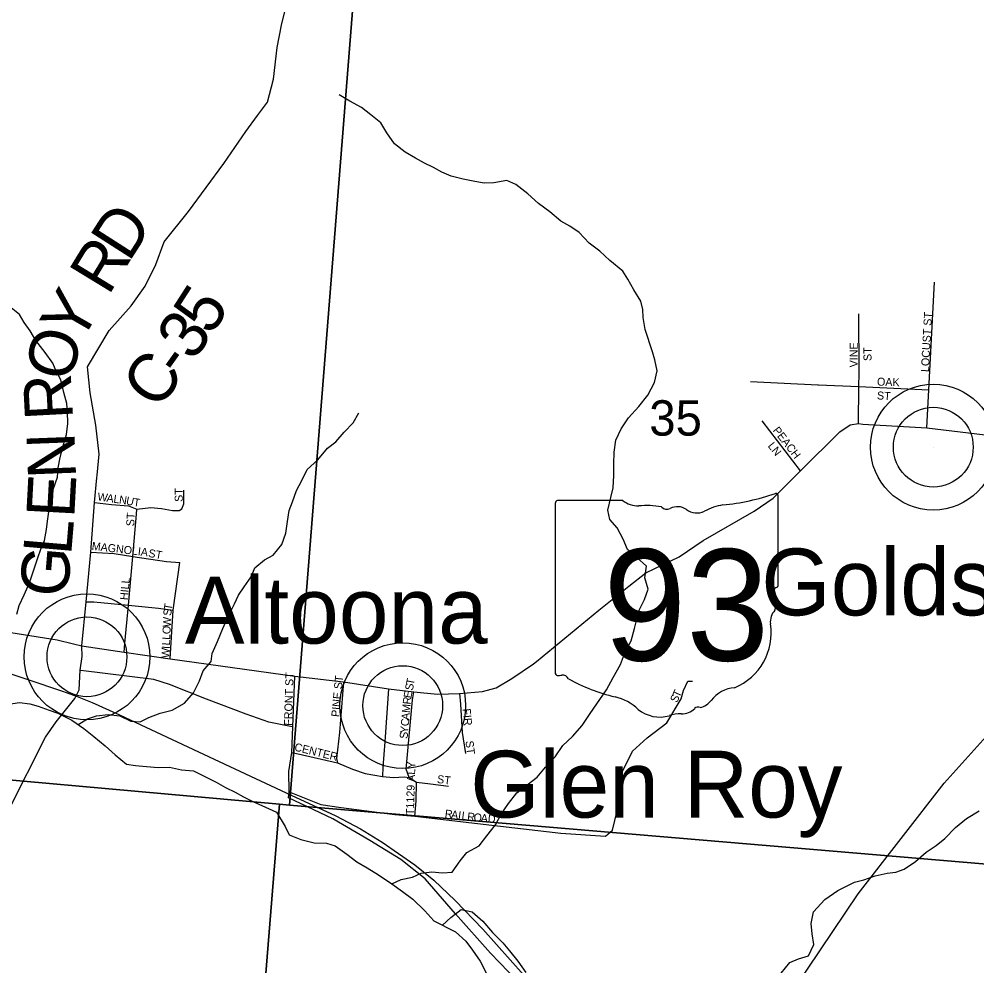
# Model space of a CAD drawing. Extents: x 1715311 to 2083412, y 146837 to 553079.
# Drawn here: x 1943485 to 1949465, y 403574 to 409488 of the extents above; entities that cross this region are included whole.
import ezdxf

# ---------------------------------------------------------------- set-up
doc = ezdxf.new("R2010")
doc.units = 0
for name, color, linetype in [('GM_X_County_Road', 7, 'Continuous'), ('GM_X_County_Road_Text', 7, 'Continuous'), ('GM_X_Minor_River', 7, 'Continuous'), ('GM_X_Rail_Line', 7, 'Continuous'), ('GM_X_Section', 7, 'Continuous'), ('GM_X_Section_Text', 7, 'Continuous'), ('GM_X_State_Location', 7, 'Continuous'), ('GM_X_State_Route', 7, 'Continuous'), ('GM_X_State_Shield', 7, 'Continuous'), ('GM_X_Township_Road', 7, 'Continuous'), ('GM_X_Township_ROW', 7, 'Continuous'), ('GM_X_Township_Subdivision', 7, 'Continuous'), ('GM_X_Township_Subdivision_Text', 7, 'Continuous'), ('GM_X_Unincorporated', 7, 'Continuous'), ('GM_X_Unincorporated_Location', 7, 'Continuous'), ('GM_X_Unincorporated_Text', 7, 'Continuous')]:
    doc.layers.add(name, color=color, linetype=linetype)

msp = doc.modelspace()

# ---------------------------------------------------------------- linework, layer by layer
at = {"layer": 'GM_X_County_Road'}
for points in [[(1943970.3, 406622.7), (1943971.9, 406639), (1943984.7, 406771.1), (1943964.5, 406950.6), (1943929.1, 407154), (1943912.1, 407316.3), (1944047.3, 407543.8), (1944184, 407697.2), (1944272.7, 407818.9), (1944337.4, 407954.7), (1944390.2, 408096.6), (1944543.2, 408285.9), (1944762.7, 408587), (1944899.7, 408786.5), (1944974.2, 408886.2), (1945036.7, 408969.9), (1945073.5, 409113.9), (1945096.6, 409310.1), (1945123.5, 409450.1), (1945160.3, 409602.1), (1945279.2, 409777.6), (1945353.6, 409845.9), (1945493.6, 409954.1), (1945531, 409992.4)], [(1943876.1, 405573.6), (1943902.4, 405847.1), (1943931.9, 406158.8), (1943955.4, 406468.6), (1943970.3, 406622.7)], [(1943869.6, 405419.8), (1943866.5, 405420.2), (1943878.8, 405506.1), (1943876.1, 405573.6)], [(1945180.1, 405069), (1945044, 405096.2), (1944902.6, 405145.3), (1944654.5, 405240.1), (1944424.6, 405331.4), (1944326.1, 405363), (1943869.6, 405419.8)], [(1945171.1, 404661.9), (1945169.7, 404788.4), (1945187, 404906.4), (1945194.2, 405066.2), (1945180.1, 405069)], [(1947583.6, 402325.5), (1947178.7, 402815.2), (1946835.5, 403203.7), (1946597.5, 403477.5), (1946428.7, 403652.7), (1946210.5, 403898.3), (1946020.3, 404117.7), (1945867.7, 404238.6), (1945674.9, 404358), (1945444.6, 404491.9), (1945166.8, 404624.3), (1945171.1, 404660.3), (1945171.1, 404661.9)]]:
    msp.add_lwpolyline(points, dxfattribs=at)
at = {"layer": 'GM_X_Minor_River'}
for points in [[(1945813.1, 404086.3), (1945871.1, 404114.2), (1945941.1, 404128), (1945995.1, 404153.9), (1946061.1, 404161.6), (1946129, 404155.4), (1946188.9, 404159.2), (1946239.1, 404231.1), (1946281.3, 404283.1), (1946357.3, 404322.8), (1946405.5, 404386.8), (1946459.7, 404454.7), (1946495.9, 404520.6), (1946540.1, 404588.5), (1946592.3, 404654.5), (1946656.4, 404704.3), (1946720.5, 404752.1), (1946772.7, 404816), (1946832.8, 404879.9), (1946881, 404949.8), (1946941.2, 405007.7), (1947001.3, 405075.6), (1947051.5, 405149.5), (1947152, 405299.3), (1947194.2, 405375.3), (1947240.4, 405457.2), (1947264.6, 405523.2), (1947306.9, 405605.2), (1947327.1, 405681.2), (1947343.3, 405747.2), (1947359.5, 405799.2), (1947389.7, 405863.2), (1947411.9, 405927.2), (1947392.1, 405997.3), (1947402.4, 406071.4), (1947342.6, 406125.7), (1947284.9, 406173.9), (1947257.1, 406240.1), (1947219.4, 406310.3), (1947173.6, 406362.5), (1947161.8, 406420.6), (1947180.1, 406500.6), (1947194.3, 406560.7), (1947198.5, 406636.7), (1947198.8, 406708.8), (1947201, 406782.9), (1947211.3, 406857), (1947243.5, 406928.9), (1947289.7, 406996.9), (1947353.9, 407068.7), (1947410, 407138.6), (1947452.3, 407218.6), (1947468.5, 407290.6), (1947454.8, 407358.7), (1947440.9, 407408.8), (1947393.5, 407549.2), (1947381.7, 407623.3), (1947379.9, 407673.3), (1947368.1, 407725.5), (1947322.4, 407797.7), (1947286.7, 407863.9), (1947254.9, 407914), (1947173.2, 407980.4), (1947111.4, 408038.7), (1947043.7, 408089), (1946981.9, 408155.2), (1946924.1, 408195.5), (1946868.3, 408225.7), (1946798.6, 408284), (1946728.8, 408336.3), (1946661.1, 408396.6), (1946587.3, 408454.9), (1946529.5, 408479.1), (1946449.5, 408465.4), (1946389.5, 408463.6), (1946329.6, 408473.8), (1946257.8, 408488), (1946181.9, 408506.3), (1946124, 408532.5), (1946072.2, 408560.8), (1946016.3, 408589), (1945960.5, 408619.2), (1945894.7, 408657.5), (1945828.9, 408709.7), (1945781.2, 408778), (1945743.4, 408840.2), (1945681.7, 408890.4), (1945621.9, 408936.7), (1945550.1, 408975), (1945482.3, 409015.3)], [(1943470.9, 405770.2), (1943485.1, 405824.2), (1943515.3, 405892.2), (1943549.5, 405966.2), (1943602, 406122.2), (1943620.2, 406176.2), (1943642.3, 406230.2), (1943656.6, 406300.2), (1943662.7, 406352.2), (1943670.9, 406410.3), (1943683.2, 406478.3), (1943697.4, 406550.4), (1943723.6, 406626.4), (1943727.8, 406684.4), (1943740, 406750.5), (1943760.3, 406822.5), (1943780.5, 406892.5), (1943788.7, 406962.5), (1943787, 407034.6), (1943783.2, 407086.7), (1943763.4, 407154.8), (1943745.7, 407235), (1943715.9, 407289.2), (1943696.1, 407339.3), (1943646.4, 407405.5), (1943588.7, 407479.8), (1943552.9, 407540), (1943517.1, 407592.2), (1943487.3, 407642.3), (1943425.6, 407692.6)], [(1943853.1, 405080.8), (1943912.3, 405118), (1943968.3, 405135.8), (1944040.3, 405143.6), (1944114.2, 405135.3), (1944182, 405103), (1944239.9, 405098.8), (1944294, 405124.7), (1944366, 405152.5), (1944440, 405170.3), (1944518.1, 405216), (1944574.3, 405279.9), (1944610.5, 405353.9), (1944634.7, 405417.9), (1944684.8, 405475.8), (1944691, 405525.8), (1944723.2, 405599.8), (1944757.5, 405681.8), (1944791.7, 405759.8), (1944829.9, 405835.7), (1944854.1, 405889.7), (1944890.2, 405941.6), (1944934.4, 406003.6), (1944956.6, 406059.6), (1945016.7, 406109.4), (1945070.8, 406139.3), (1945124.9, 406205.2), (1945151.2, 406277.2), (1945161.4, 406349.2), (1945171.6, 406419.3), (1945191.8, 406473.3), (1945216, 406543.3), (1945250.2, 406605.2), (1945284.4, 406675.2), (1945350.6, 406735), (1945410.8, 406808.9), (1945462.8, 406846.8), (1945515, 406908.7), (1945571.1, 406966.6), (1945605.3, 407028.5)], [(1943419, 405209.7), (1943487, 405219.5), (1943550.9, 405211.3), (1943602.8, 405197.1), (1943672.7, 405170.8), (1943726.6, 405152.6), (1943814.3, 405108.3), (1943888.1, 405056), (1943951.9, 405007.7), (1944021.6, 404949.4), (1944085.4, 404893.1), (1944155.1, 404834.8), (1944211, 404826.6), (1944280.9, 404820.4)], [(1944280.9, 404820.4), (1944352.8, 404814.1), (1944422.8, 404815.9), (1944498.7, 404797.6), (1944572.6, 404791.4), (1944644.4, 404757.1), (1944714.2, 404720.8), (1944774, 404688.6), (1944833.9, 404658.3), (1944885.7, 404630.1), (1944943.6, 404599.9), (1945023.4, 404565.6), (1945091.2, 404533.3), (1945146.9, 404445), (1945170.7, 404392.9), (1945244.5, 404362.6), (1945326.4, 404342.3), (1945404.3, 404340), (1945458.2, 404323.9), (1945531.9, 404271.5), (1945593.7, 404223.3), (1945657.5, 404187), (1945729.3, 404142.7), (1945813, 404086.4), (1945878.8, 404038.1), (1945942.6, 403989.8), (1946018.3, 403917.5), (1946074, 403855.2), (1946209.6, 403786.7), (1946273.4, 403728.4), (1946315.1, 403672.2), (1946362.9, 403604), (1946400.6, 403529.8)], [(1948242.8, 403527.7), (1948297, 403595.6), (1948351, 403617.4), (1948415, 403637.2), (1948447.3, 403707.2), (1948437.5, 403773.3), (1948431.7, 403839.4), (1948446, 403911.4), (1948516.2, 403989.3), (1948598.3, 404045.1), (1948702.3, 404096.8), (1948760.3, 404110.6), (1948830.4, 404136.4), (1948906.3, 404152.2), (1948960.3, 404160), (1949012.3, 404177.9), (1949082.4, 404225.7), (1949148.6, 404283.5), (1949210.6, 404325.4), (1949264.7, 404369.3), (1949332.9, 404439.1), (1949401, 404495), (1949479.1, 404542.7)], [(1946128.2, 403827.8), (1946180, 403876.9), (1946246.1, 403926.8), (1946314, 403910.5), (1946379.7, 403852.2), (1946441.4, 403781.9), (1946505.1, 403717.6), (1946546.9, 403667.5), (1946598.6, 403603.2), (1946648.4, 403533)]]:
    msp.add_lwpolyline(points, dxfattribs=at)
at = {"layer": 'GM_X_Rail_Line'}
msp.add_lwpolyline([(1942704.5, 405640.6), (1943104.9, 405507.9), (1943756.3, 405289), (1943846.2, 405256.6), (1943940.5, 405220.1), (1944112, 405142), (1944800.3, 404818.6), (1945183.5, 404640.7), (1945463.3, 404510.7), (1945617.3, 404429.1), (1945751.6, 404346.1), (1945956.2, 404204.1), (1946074.3, 404109.2), (1946208.6, 403982.6), (1946380.8, 403802.7), (1947661.1, 402365.6), (1948561, 401353.9), (1948803.6, 401081.1), (1948878.8, 401008.7), (1948940, 400956.6), (1948988.3, 400915)], dxfattribs=at)
at = {"layer": 'GM_X_Section'}
for points in [[(1945608.4, 410065.9), (1945173.4, 404578), (1945111.7, 404583.3), (1939733.3, 405066.8), (1939969.8, 410321.7)], [(1945608.4, 410065.9), (1950967.9, 409489), (1950965.7, 409464.1), (1950742.9, 406762.6), (1950689, 405463.8), (1950526.1, 404123.8), (1950462.1, 404129.8), (1945173.4, 404578)], [(1939653.3, 405072.8), (1939733.3, 405066.8), (1945111.7, 404583.3), (1944666, 399066.9), (1939307.7, 399628.4)], [(1950462.1, 404129.8), (1950018.5, 398769.4), (1944666, 399066.9), (1945111.7, 404583.3), (1945173.4, 404578)]]:
    msp.add_lwpolyline(points, close=True, dxfattribs=at)
at = {"layer": 'GM_X_State_Route'}
for points in [[(1946716.6, 405476), (1947105, 405796.3), (1947291.7, 405945.7), (1947399, 406028.2), (1947605.9, 406128.8), (1947756.1, 406231.6), (1948074, 406414.3), (1948193.4, 406495.1), (1948363.8, 406667.3), (1948610.2, 406910), (1948674.6, 406953.6), (1948725.9, 406962.4), (1948754.2, 406958.4), (1949152.4, 406934.2), (1949726.2, 406865.6), (1950729.5, 406770.4), (1951598.4, 406688)], [(1947692.9, 402490.6), (1948723.9, 404024.5), (1949262, 404715.5), (1949711.1, 405215.7), (1950134.9, 405563.2), (1950428.4, 405705.8), (1950605.3, 405876.5), (1950842.6, 406266.8), (1951004.9, 406329.9), (1951367.2, 406571.4)], [(1943156.3, 405713.4), (1943260.9, 405682.9), (1943721.5, 405609.6), (1943825.1, 405585.5)], [(1943825.1, 405585.5), (1943876.1, 405573.6), (1944140.6, 405534.1), (1944427.8, 405491.2), (1945207.3, 405383.1), (1945510.9, 405348.1), (1945791.2, 405304.2), (1945950.2, 405285.3), (1946098.1, 405271.6), (1946233.9, 405274.9), (1946378.4, 405287.4), (1946464, 405310.8), (1946562, 405369.9), (1946697.4, 405460.2), (1946716.6, 405476)]]:
    msp.add_lwpolyline(points, dxfattribs=at)
at = {"layer": 'GM_X_State_Shield'}
for p, q in [((1948225, 405954.6), (1948225, 406507.3)), ((1946832.8, 406463), (1946832.8, 405406.3)), ((1947254.2, 406481.2), (1946846.5, 406481.2)), ((1948224.8, 405954.7), (1948225, 405954.6))]:
    msp.add_line(p, q, dxfattribs=at)
for centre, radius, start, end in [((1947729.1, 407921.7), 1476.4, 275.84447, 288.90645), ((1948209.5, 406509.6), 15.5, 351.86209, 97.738), ((1946848.8, 406465.2), 16.1, 98.1301, 188.1301), ((1947351.3, 406603.8), 156.4, 231.61951, 271.11188), ((1947403.2, 405887.9), 561.6, 80.48669, 94.98827), ((1947530.7, 406470.7), 45.1, 219.79206, 297.10237), ((1947596.9, 406348.6), 93.8, 54.46668, 119.14113), ((1947917.4, 406158.4), 297, 97.34618, 120.76885), ((1947718, 406516.1), 112.9, 233.85621, 294.82819), ((1948221.4, 405914), 24, 107.94398, 210.33697), ((1948208.5, 405952.5), 16.6, 289.60381, 7.73413), ((1948068.8, 405844.2), 144, 340.03296, 23.64957), ((1948280.5, 405723.3), 104.8, 136.8065, 186.92959), ((1947811.8, 405653), 369.3, 292.30889, 8.98584), ((1946848.9, 405404), 16.3, 171.95839, 258.30661), ((1946851.4, 405512.1), 124.2, 267.33899, 280.60386), ((1946876.8, 405345.4), 44.8, 29.74838, 93.27175), ((1947442.1, 406294.7), 1066.1, 240.41292, 257.1985), ((1947967.5, 405109.7), 202.2, 94.40312, 142.57675), ((1947124.2, 404931.6), 333.6, 47.18416, 75.83597), ((1947724.8, 405158.7), 31.8, 65.75173, 132.64842), ((1947711.2, 405303.9), 119.3, 282.87319, 323.27711), ((1947485, 405340.1), 211.7, 230.70037, 286.29184), ((1947607.3, 404974.8), 173.9, 85.69512, 111.20995), ((1947622.8, 405261), 112.8, 268.77702, 315.54927)]:
    msp.add_arc(centre, radius, start, end, dxfattribs=at)
at = {"layer": 'GM_X_Township_Road'}
msp.add_lwpolyline([(1943423, 404551.9), (1943649, 405002.2), (1943715.6, 405098.6), (1943832.9, 405244), (1943859.2, 405298.3), (1943866.5, 405420.2)], dxfattribs=at)
at = {"layer": 'GM_X_Township_ROW'}
msp.add_lwpolyline([(1948053, 407223.5), (1948473.3, 407204.3), (1948476.6, 407204.1)], dxfattribs=at)
at = {"layer": 'GM_X_Township_Subdivision'}
for points in [[(1949152.4, 406934.2), (1949165, 407172.6), (1949200.4, 407844.2)], [(1948730.2, 407278.2), (1948728.1, 407646.7)], [(1948725.9, 406962.4), (1948729.1, 407192.6), (1948730.3, 407277), (1948730.2, 407278.2)], [(1948476.6, 407204.1), (1948729.1, 407192.6), (1949165, 407172.6)], [(1948363.8, 406667.3), (1948124.6, 406979.3)], [(1943955.4, 406468.6), (1944061.5, 406455.9), (1944168.3, 406447.6), (1944220.5, 406426.1), (1944306.5, 406437.1), (1944373.5, 406430.8), (1944442.7, 406418.2), (1944484.6, 406418.2), (1944501.3, 406428.7), (1944513.9, 406460.1), (1944513.9, 406546)], [(1944140.6, 405534.1), (1944145.3, 405586.8), (1944166.9, 405827.8), (1944194.2, 406132.1), (1944217.9, 406396), (1944220.5, 406426.1)], [(1943931.9, 406158.8), (1944078.9, 406149.9), (1944194.2, 406132.1), (1944404.7, 406099.6), (1944488.7, 406093.6)], [(1944427.8, 405491.2), (1944446.8, 405796.2), (1944488.7, 406093.6)], [(1943902.4, 405847.1), (1943951.5, 405848.8), (1944166.9, 405827.8), (1944356, 405809.3), (1944446.8, 405796.2)], [(1945194.2, 405066.2), (1945207.3, 405383.1)], [(1945510.9, 405348.1), (1945484.6, 405032.7), (1945467.2, 404868.5), (1945471.9, 404841.6)], [(1946346.5, 404463.8), (1946866.9, 404403.6), (1947147.2, 404383.6), (1947190.1, 404420.8), (1947219.2, 404542), (1947221.6, 404663.9), (1947244.4, 404772.5), (1947315.9, 404915.5), (1947407.5, 404998.5), (1947529.2, 405092.6), (1947619.1, 405243), (1947633.4, 405294.4), (1947660.5, 405351.6), (1947690.6, 405353.1)], [(1945791.2, 405304.2), (1945767.8, 404974.3), (1945755.3, 404814.2), (1945754.1, 404756.3)], [(1945921.1, 404750.4), (1945902.7, 404802.4), (1945941.5, 405235.6), (1945950.2, 405285.3)], [(1946233.9, 405274.9), (1946240.7, 405209.3), (1946252, 405032.8), (1946271.2, 404900.4)], [(1945187, 404906.4), (1945227.3, 404897.8), (1945471.9, 404841.6), (1945566.9, 404802.8), (1945644.7, 404775.4), (1945706.5, 404765.4), (1945754.1, 404756.3), (1945823.2, 404751.3), (1945888.6, 404755.8), (1945921.1, 404750.4), (1945967.1, 404720.6), (1946053.8, 404711.1), (1946166.1, 404696.2)], [(1945956.1, 404509), (1945964.4, 404604.2), (1945967.1, 404720.6)], [(1945171.1, 404660.3), (1945368.3, 404582.6), (1945495, 404563.9), (1945830.3, 404519.3), (1945956.1, 404509), (1946346.5, 404463.8)]]:
    msp.add_lwpolyline(points, dxfattribs=at)
at = {"layer": 'GM_X_Unincorporated'}
for centre, radius in [((1949193.6, 406814.1), 392.8), ((1949193.6, 406814.1), 249), ((1943908.5, 405504.3), 392.8), ((1943908.5, 405504.3), 249), ((1945880.3, 405199.6), 392.8), ((1945880.3, 405199.6), 249)]:
    msp.add_circle(centre, radius, dxfattribs=at)
at = {"layer": 'GM_X_Unincorporated_Location'}
for p, q in [((1949193.6, 406814.1), (1949193.6, 406814.1)), ((1943908.5, 405504.3), (1943908.5, 405504.3)), ((1945880.3, 405199.6), (1945880.3, 405199.6))]:
    msp.add_line(p, q, dxfattribs=at)

# ---------------------------------------------------------------- texts
at = {"layer": 'GM_X_County_Road_Text'}
for s, rotation, p in [('D', 57.34859, (1944169.8, 407964)), ('R', 58.62593, (1944042.5, 407755.1)), ('Y', 60.06896, (1943863.7, 407449.1)), ('5', 57.24573, (1944683, 407504.3)), ('3', 55.42252, (1944572.4, 407343.4)), ('O', 75.72608, (1943806.7, 407213.3)), ('C', 54.20506, (1944352.7, 407037.6)), ('-', 54.50909, (1944497.9, 407238.8)), ('R', 93.01054, (1943822, 406990.9)), ('N', 92.1829, (1943840.8, 406622.1)), ('E', 86.93333, (1943828.5, 406368)), ('L', 85.17323, (1943808.9, 406134.4)), ('G', 85.15286, (1943786.6, 405871.2))]:
    msp.add_text(s, height=300, rotation=rotation, dxfattribs=at).set_placement(p)
at = {"layer": 'GM_X_Section_Text'}
msp.add_text('35', height=221, rotation=0.00001, dxfattribs=at).set_placement((1947419.8, 406886.1))
at = {"layer": 'GM_X_State_Location'}
for s in ['s', 'r']:
    msp.add_text(s, height=1, dxfattribs=at).set_placement((1947513.2, 405864.4))
msp.add_text('93', height=1, rotation=0.00001, dxfattribs=at).set_placement((1947261.4, 405791.6))
at = {"layer": 'GM_X_State_Shield'}
msp.add_text('93', height=696.1, dxfattribs=at).set_placement((1947133.2, 405480.8))
at = {"layer": 'GM_X_Township_Subdivision_Text'}
for s, rotation, p in [('LOCUST ST', 86.90752, (1949166, 407282.3)), ('VINE', 90, (1948721.6, 407312.6)), ('ST', 90, (1948807.6, 407352.2)), ('OAK', 358.08454, (1948841.3, 407198.8)), ('ST', 356.41176, (1948840.6, 407112.9)), ('PEACH', 307.87247, (1948188.4, 406917.9)), ('LN', 308.66337, (1948157.1, 406820.9)), ('W', 352.17426, (1943971.4, 406481.5)), ('A', 352.17282, (1944028.1, 406473.7)), ('L', 352.16348, (1944071.6, 406467.7)), ('N', 352.16847, (1944106.5, 406462.9)), ('U', 347.57551, (1944149.1, 406457.1)), ('ST', 90, (1944506.4, 406472.2)), ('T', 351.3598, (1944195.6, 406447)), ('ST', 86.42535, (1944202.8, 406318.7)), ('MAGNOLIA', 353.24661, (1943936.1, 406173.5)), ('ST', 349.3721, (1944288.8, 406129.4)), ('HILL', 84.64734, (1944163.3, 405857)), ('S', 86.06233, (1944434.6, 405759.2)), ('T', 80.75325, (1944436.9, 405793.1)), ('W', 87.42645, (1944431.5, 405689.2)), ('O', 87.44827, (1944429.5, 405645.2)), ('L', 87.44115, (1944426.4, 405574.9)), ('L', 87.44115, (1944427.9, 405610)), ('W', 87.44324, (1944422.8, 405495.8)), ('I', 87.41927, (1944425.4, 405552.9)), ('FRONT ST', 88.23863, (1945188.4, 405073.2)), ('PINE ST', 84.39932, (1945483.2, 405126.7)), ('T', 79.03295, (1945949.1, 405325.1)), ('S', 79.05978, (1945942.5, 405290.6)), ('R', 83.28164, (1945929.3, 405204.6)), ('E', 79.86379, (1945933.8, 405243.2)), ('S', 63.88704, (1947591.8, 405213.7)), ('T', 65.46709, (1947608, 405246.6)), ('M', 84.87553, (1945924.6, 405152.4)), ('A', 84.85701, (1945920.7, 405108.5)), ('FIR', 275.19175, (1946254.4, 405179.4)), ('Y', 84.87981, (1945913.2, 405025.3)), ('C', 84.86932, (1945917.1, 405069.1)), ('S', 84.8575, (1945910, 404990.2)), ('CENTER', 346.2173, (1945200.1, 404919.3)), ('ST', 277.13512, (1946271.9, 404977.3)), ('T1129 ALY', 88.28745, (1945949.7, 404514.9)), ('ST', 352.87835, (1946092.2, 404717.1)), ('R', 352.74242, (1946140.6, 404501.5)), ('A', 352.74536, (1946179.9, 404496.5)), ('I', 352.75245, (1946223.5, 404490.9)), ('L', 352.74448, (1946245.4, 404488.2)), ('R', 352.74484, (1946280.3, 404483.7)), ('O', 353.76255, (1946320.5, 404478.6)), ('A', 355.38744, (1946365.8, 404473.7)), ('D', 355.43241, (1946409.7, 404470.1))]:
    msp.add_text(s, height=50, rotation=rotation, dxfattribs=at).set_placement(p)
at = {"layer": 'GM_X_Unincorporated_Text'}
for s, p in [('Goldsboro', (1948119.4, 405763.5)), ('Altoona', (1944520.2, 405587.5)), ('Glen Roy', (1946302.2, 404500.7))]:
    msp.add_text(s, height=417, rotation=0.00001, dxfattribs=at).set_placement(p)

doc.saveas('drawing.dxf')
